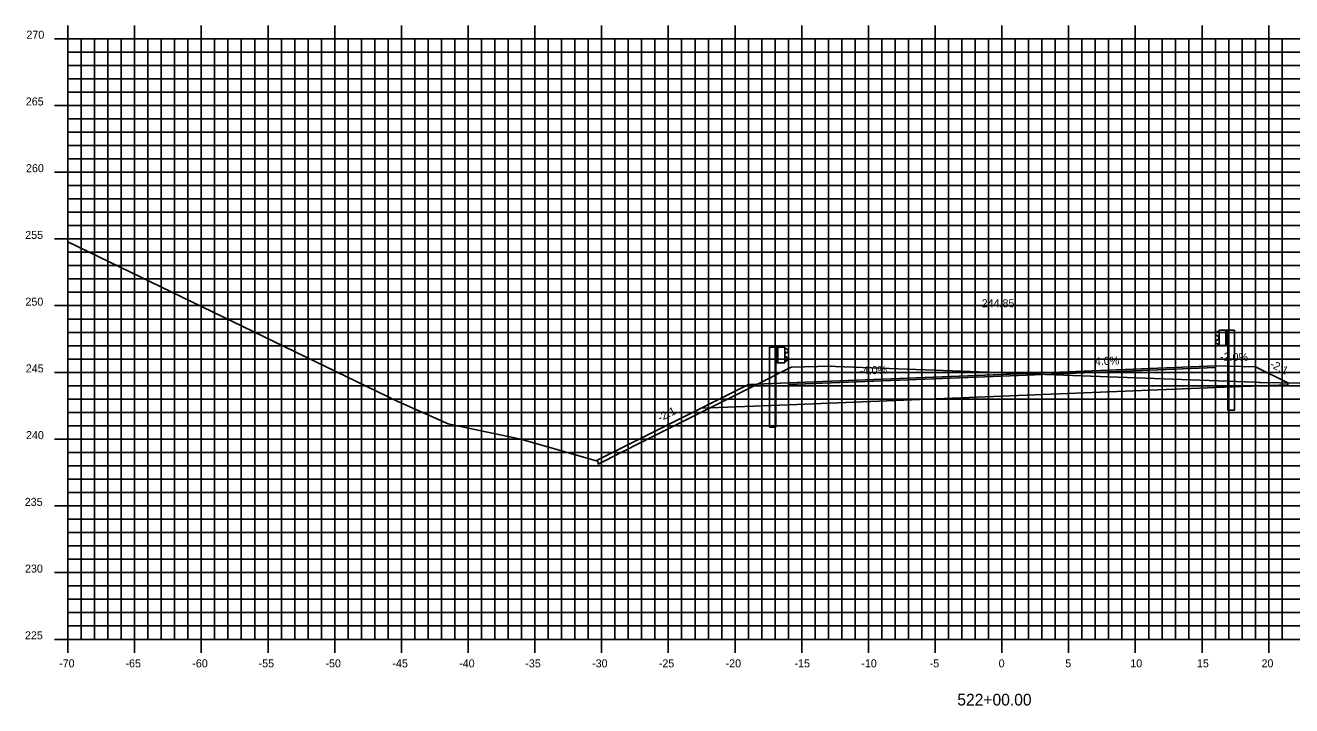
# Model space of a CAD drawing. Extents: x 1170543 to 1177585, y 609599 to 610623.
# Drawn here: x 1174988.4 to 1175083.3, y 610272.8 to 610323.8 of the extents above; entities that cross this region are included whole.
import ezdxf

# ---------------------------------------------------------------- set-up
doc = ezdxf.new("R2010")
doc.units = 0
for name, color, linetype in [('ANNOTATION', 7, 'Continuous'), ('D_Guardrail_Beam_Lt', 7, 'Continuous'), ('D_Guardrail_Beam_Rt', 7, 'Continuous'), ('D_Roadway_Centerline', 7, 'Continuous'), ('D_Roadway_Centerline_Text', 7, 'Continuous'), ('D_Roadway_Edge_Shoulder', 7, 'Continuous'), ('D_Roadway_Edge_TW', 7, 'Continuous'), ('D_Roadway_Pavement', 7, 'Continuous'), ('D_Roadway_SlopeLines', 7, 'Continuous'), ('D_Roadway_SubGrade', 7, 'Continuous'), ('H_V ANNOTATION', 7, 'Continuous'), ('MAJOR', 7, 'Continuous'), ('MINOR', 7, 'Continuous'), ('S_Roadway_Centerline', 7, 'Continuous')]:
    doc.layers.add(name, color=color, linetype=linetype)

msp = doc.modelspace()

# ---------------------------------------------------------------- linework, layer by layer
at = {"layer": 'D_Guardrail_Beam_Lt'}
for p, q in [((1175044.173, 610299.694), (1175044.173, 610293.694)), ((1175044.644, 610299.694), (1175044.173, 610299.694)), ((1175045.331, 610299.694), (1175044.644, 610299.694)), ((1175044.644, 610299.694), (1175044.644, 610298.527)), ((1175044.706, 610299.694), (1175044.706, 610298.527)), ((1175044.81, 610299.694), (1175044.81, 610298.527)), ((1175045.331, 610298.527), (1175045.331, 610299.694)), ((1175045.331, 610299.611), (1175045.405, 610299.596)), ((1175045.336, 610299.146), (1175045.336, 610299.075)), ((1175045.565, 610299.346), (1175045.369, 610299.21)), ((1175045.369, 610299.011), (1175045.565, 610298.875)), ((1175045.421, 610299.589), (1175045.565, 610299.489)), ((1175045.565, 610298.732), (1175045.421, 610298.632)), ((1175044.644, 610298.527), (1175045.331, 610298.527)), ((1175044.665, 610293.694), (1175044.665, 610298.527)), ((1175045.405, 610298.625), (1175045.331, 610298.611)), ((1175044.665, 610293.694), (1175044.173, 610293.694))]:
    msp.add_line(p, q, dxfattribs=at)
for centre, major_axis, start_param, end_param in [((1175045.415, 610299.146), (-0.0789, 0), 5.323254, 6.283185), ((1175045.415, 610299.075), (-0.0789, 0), 6.283185, 7.243116), ((1175045.397, 610299.555), (0.0417, 0), 0.959931, 1.376053), ((1175045.514, 610299.418), (0.0877, 0), 5.323254, 7.243116), ((1175045.514, 610298.803), (0.0877, 0), 5.323254, 7.243116), ((1175045.397, 610298.666), (0.0417, 0), 4.907132, 5.323254)]:
    msp.add_ellipse(centre, major_axis=major_axis, ratio=0.995501, start_param=start_param, end_param=end_param, dxfattribs=at)
at = {"layer": 'D_Guardrail_Beam_Rt'}
for p, q in [((1175077.783, 610300.869), (1175077.64, 610300.769)), ((1175077.64, 610300.626), (1175077.835, 610300.49)), ((1175077.873, 610300.891), (1175077.799, 610300.876)), ((1175077.873, 610300.974), (1175078.56, 610300.974)), ((1175077.873, 610299.807), (1175077.873, 610300.974)), ((1175078.394, 610300.974), (1175078.394, 610299.807)), ((1175078.498, 610300.974), (1175078.498, 610299.807)), ((1175078.56, 610300.974), (1175079.031, 610300.974)), ((1175078.56, 610300.974), (1175078.56, 610299.807)), ((1175079.031, 610300.974), (1175079.031, 610294.974)), ((1175077.835, 610300.291), (1175077.64, 610300.155)), ((1175077.64, 610300.012), (1175077.783, 610299.912)), ((1175077.799, 610299.905), (1175077.873, 610299.891)), ((1175077.869, 610300.426), (1175077.869, 610300.355)), ((1175078.56, 610299.807), (1175077.873, 610299.807)), ((1175078.54, 610294.974), (1175078.54, 610299.807)), ((1175078.54, 610294.974), (1175079.031, 610294.974))]:
    msp.add_line(p, q, dxfattribs=at)
for centre, major_axis, start_param, end_param in [((1175077.69, 610300.698), (-0.0877, 0), 5.323254, 7.243116), ((1175077.807, 610300.835), (-0.0417, 0), 4.907132, 5.323254), ((1175077.69, 610300.083), (-0.0877, 0), 5.323254, 7.243116), ((1175077.807, 610299.946), (-0.0417, 0), 0.959931, 1.376053), ((1175077.79, 610300.426), (0.0789, 0), 0, 0.959931), ((1175077.79, 610300.355), (0.0789, 0), 5.323254, 6.283185)]:
    msp.add_ellipse(centre, major_axis=major_axis, ratio=0.995501, start_param=start_param, end_param=end_param, dxfattribs=at)
at = {"layer": 'D_Roadway_Centerline'}
msp.add_lwpolyline([(1175031.186, 610291.18), (1175031.519, 610291.347), (1175039.069, 610295.122), (1175042.602, 610296.888), (1175045.602, 610297.008), (1175061.602, 610297.648), (1175077.602, 610298.288), (1175080.602, 610298.228), (1175083.036, 610297.011)], dxfattribs=at)
at = {"layer": 'D_Roadway_Edge_Shoulder'}
for points in [[(1175077.602, 610298.288), (1175077.602, 610298.163)], [(1175045.602, 610297.008), (1175045.602, 610296.883)]]:
    msp.add_lwpolyline(points, dxfattribs=at)
at = {"layer": 'D_Roadway_Edge_TW'}
msp.add_lwpolyline([(1175045.602, 610296.883), (1175045.602, 610297.008), (1175061.602, 610297.648), (1175077.602, 610298.288), (1175077.602, 610298.163), (1175061.602, 610297.523)], close=True, dxfattribs=at)
at = {"layer": 'D_Roadway_Pavement'}
msp.add_lwpolyline([(1175045.602, 610296.883), (1175045.602, 610296.883), (1175061.602, 610297.523), (1175077.602, 610298.163), (1175077.602, 610298.163), (1175061.602, 610297.523)], close=True, dxfattribs=at)
for points in [[(1175077.602, 610298.163), (1175077.602, 610298.163)], [(1175077.602, 610298.163), (1175077.602, 610298.163)], [(1175045.602, 610296.883), (1175045.602, 610296.883)], [(1175045.602, 610296.883), (1175045.602, 610296.883)]]:
    msp.add_lwpolyline(points, dxfattribs=at)
at = {"layer": 'D_Roadway_SlopeLines'}
msp.add_lwpolyline([(1175042.602, 610296.888), (1175031.519, 610291.347)], dxfattribs=at)
at = {"layer": 'D_Roadway_SubGrade'}
for points in [[(1175045.602, 610295.383), (1175045.602, 610296.883), (1175061.602, 610297.523), (1175077.602, 610298.163), (1175077.602, 610296.663), (1175061.602, 610296.023)], [(1175077.602, 610298.288), (1175080.602, 610298.228), (1175083.036, 610297.011), (1175083.036, 610296.881), (1175077.602, 610296.663)], [(1175045.602, 610297.008), (1175042.602, 610296.888), (1175039.069, 610295.122), (1175045.602, 610295.383)]]:
    msp.add_lwpolyline(points, close=True, dxfattribs=at)
at = {"layer": 'MAJOR'}
for p, q in [((1174991.602, 610323.803), (1174991.602, 610322.801)), ((1174996.602, 610323.803), (1174996.602, 610322.801)), ((1175001.602, 610323.803), (1175001.602, 610322.801)), ((1175006.602, 610323.803), (1175006.602, 610322.801)), ((1175011.602, 610323.803), (1175011.602, 610322.801)), ((1175016.602, 610323.803), (1175016.602, 610322.801)), ((1175021.602, 610323.803), (1175021.602, 610322.801)), ((1175026.602, 610323.803), (1175026.602, 610322.801)), ((1175031.602, 610323.803), (1175031.602, 610322.801)), ((1175036.602, 610323.803), (1175036.602, 610322.801)), ((1175041.602, 610323.803), (1175041.602, 610322.801)), ((1175046.602, 610323.803), (1175046.602, 610322.801)), ((1175051.602, 610323.803), (1175051.602, 610322.801)), ((1175056.602, 610323.803), (1175056.602, 610322.801)), ((1175061.602, 610323.803), (1175061.602, 610322.801)), ((1175066.602, 610323.803), (1175066.602, 610322.801)), ((1175071.602, 610323.803), (1175071.602, 610322.801)), ((1175076.602, 610323.803), (1175076.602, 610322.801)), ((1175081.602, 610323.803), (1175081.602, 610322.801)), ((1174990.6, 610322.801), (1174991.602, 610322.801)), ((1174991.602, 610322.801), (1175131.602, 610322.801)), ((1174991.602, 610277.801), (1174991.602, 610322.801)), ((1174991.602, 610277.801), (1174991.602, 610322.801)), ((1174991.602, 610322.801), (1175131.602, 610322.801)), ((1174996.602, 610277.801), (1174996.602, 610322.801)), ((1175001.602, 610277.801), (1175001.602, 610322.801)), ((1175006.602, 610277.801), (1175006.602, 610322.801)), ((1175011.602, 610277.801), (1175011.602, 610322.801)), ((1175016.602, 610277.801), (1175016.602, 610322.801)), ((1175021.602, 610277.801), (1175021.602, 610322.801)), ((1175026.602, 610277.801), (1175026.602, 610322.801)), ((1175031.602, 610277.801), (1175031.602, 610322.801)), ((1175036.602, 610277.801), (1175036.602, 610322.801)), ((1175041.602, 610277.801), (1175041.602, 610322.801)), ((1175046.602, 610277.801), (1175046.602, 610322.801)), ((1175051.602, 610277.801), (1175051.602, 610322.801)), ((1175056.602, 610277.801), (1175056.602, 610322.801)), ((1175061.602, 610277.801), (1175061.602, 610322.801)), ((1175066.602, 610277.801), (1175066.602, 610322.801)), ((1175071.602, 610277.801), (1175071.602, 610322.801)), ((1175076.602, 610277.801), (1175076.602, 610322.801)), ((1175081.602, 610277.801), (1175081.602, 610322.801)), ((1174990.6, 610317.801), (1174991.602, 610317.801)), ((1174991.602, 610317.801), (1175131.602, 610317.801)), ((1174990.6, 610312.801), (1174991.602, 610312.801)), ((1174991.602, 610312.801), (1175131.602, 610312.801)), ((1174990.6, 610307.801), (1174991.602, 610307.801)), ((1174991.602, 610307.801), (1175131.602, 610307.801)), ((1174990.6, 610302.801), (1174991.602, 610302.801)), ((1174991.602, 610302.801), (1175131.602, 610302.801)), ((1174990.6, 610297.801), (1174991.602, 610297.801)), ((1174991.602, 610297.801), (1175131.602, 610297.801)), ((1174990.6, 610292.801), (1174991.602, 610292.801)), ((1174991.602, 610292.801), (1175131.602, 610292.801)), ((1174990.6, 610287.801), (1174991.602, 610287.801)), ((1174991.602, 610287.801), (1175131.602, 610287.801)), ((1174990.6, 610282.801), (1174991.602, 610282.801)), ((1174991.602, 610282.801), (1175131.602, 610282.801)), ((1174990.6, 610277.801), (1174991.602, 610277.801)), ((1174991.602, 610277.801), (1175131.602, 610277.801)), ((1174991.602, 610277.801), (1175131.602, 610277.801)), ((1174991.602, 610276.799), (1174991.602, 610277.801)), ((1174996.602, 610276.799), (1174996.602, 610277.801)), ((1175001.602, 610276.799), (1175001.602, 610277.801)), ((1175006.602, 610276.799), (1175006.602, 610277.801)), ((1175011.602, 610276.799), (1175011.602, 610277.801)), ((1175016.602, 610276.799), (1175016.602, 610277.801)), ((1175021.602, 610276.799), (1175021.602, 610277.801)), ((1175026.602, 610276.799), (1175026.602, 610277.801)), ((1175031.602, 610276.799), (1175031.602, 610277.801)), ((1175036.602, 610276.799), (1175036.602, 610277.801)), ((1175041.602, 610276.799), (1175041.602, 610277.801)), ((1175046.602, 610276.799), (1175046.602, 610277.801)), ((1175051.602, 610276.799), (1175051.602, 610277.801)), ((1175056.602, 610276.799), (1175056.602, 610277.801)), ((1175061.602, 610276.799), (1175061.602, 610277.801)), ((1175066.602, 610276.799), (1175066.602, 610277.801)), ((1175071.602, 610276.799), (1175071.602, 610277.801)), ((1175076.602, 610276.799), (1175076.602, 610277.801)), ((1175081.602, 610276.799), (1175081.602, 610277.801))]:
    msp.add_line(p, q, dxfattribs=at)
at = {"layer": 'MINOR'}
for p, q in [((1174992.602, 610277.801), (1174992.602, 610322.801)), ((1174993.602, 610277.801), (1174993.602, 610322.801)), ((1174994.602, 610277.801), (1174994.602, 610322.801)), ((1174995.602, 610277.801), (1174995.602, 610322.801)), ((1174997.602, 610277.801), (1174997.602, 610322.801)), ((1174998.602, 610277.801), (1174998.602, 610322.801)), ((1174999.602, 610277.801), (1174999.602, 610322.801)), ((1175000.602, 610277.801), (1175000.602, 610322.801)), ((1175002.602, 610277.801), (1175002.602, 610322.801)), ((1175003.602, 610277.801), (1175003.602, 610322.801)), ((1175004.602, 610277.801), (1175004.602, 610322.801)), ((1175005.602, 610277.801), (1175005.602, 610322.801)), ((1175007.602, 610277.801), (1175007.602, 610322.801)), ((1175008.602, 610277.801), (1175008.602, 610322.801)), ((1175009.602, 610277.801), (1175009.602, 610322.801)), ((1175010.602, 610277.801), (1175010.602, 610322.801)), ((1175012.602, 610277.801), (1175012.602, 610322.801)), ((1175013.602, 610277.801), (1175013.602, 610322.801)), ((1175014.602, 610277.801), (1175014.602, 610322.801)), ((1175015.602, 610277.801), (1175015.602, 610322.801)), ((1175017.602, 610277.801), (1175017.602, 610322.801)), ((1175018.602, 610277.801), (1175018.602, 610322.801)), ((1175019.602, 610277.801), (1175019.602, 610322.801)), ((1175020.602, 610277.801), (1175020.602, 610322.801)), ((1175022.602, 610277.801), (1175022.602, 610322.801)), ((1175023.602, 610277.801), (1175023.602, 610322.801)), ((1175024.602, 610277.801), (1175024.602, 610322.801)), ((1175025.602, 610277.801), (1175025.602, 610322.801)), ((1175027.602, 610277.801), (1175027.602, 610322.801)), ((1175028.602, 610277.801), (1175028.602, 610322.801)), ((1175029.602, 610277.801), (1175029.602, 610322.801)), ((1175030.602, 610277.801), (1175030.602, 610322.801)), ((1175032.602, 610277.801), (1175032.602, 610322.801)), ((1175033.602, 610277.801), (1175033.602, 610322.801)), ((1175034.602, 610277.801), (1175034.602, 610322.801)), ((1175035.602, 610277.801), (1175035.602, 610322.801)), ((1175037.602, 610277.801), (1175037.602, 610322.801)), ((1175038.602, 610277.801), (1175038.602, 610322.801)), ((1175039.602, 610277.801), (1175039.602, 610322.801)), ((1175040.602, 610277.801), (1175040.602, 610322.801)), ((1175042.602, 610277.801), (1175042.602, 610322.801)), ((1175043.602, 610277.801), (1175043.602, 610322.801)), ((1175044.602, 610277.801), (1175044.602, 610322.801)), ((1175045.602, 610277.801), (1175045.602, 610322.801)), ((1175047.602, 610277.801), (1175047.602, 610322.801)), ((1175048.602, 610277.801), (1175048.602, 610322.801)), ((1175049.602, 610277.801), (1175049.602, 610322.801)), ((1175050.602, 610277.801), (1175050.602, 610322.801)), ((1175052.602, 610277.801), (1175052.602, 610322.801)), ((1175053.602, 610277.801), (1175053.602, 610322.801)), ((1175054.602, 610277.801), (1175054.602, 610322.801)), ((1175055.602, 610277.801), (1175055.602, 610322.801)), ((1175057.602, 610277.801), (1175057.602, 610322.801)), ((1175058.602, 610277.801), (1175058.602, 610322.801)), ((1175059.602, 610277.801), (1175059.602, 610322.801)), ((1175060.602, 610277.801), (1175060.602, 610322.801)), ((1175062.602, 610277.801), (1175062.602, 610322.801)), ((1175063.602, 610277.801), (1175063.602, 610322.801)), ((1175064.602, 610277.801), (1175064.602, 610322.801)), ((1175065.602, 610277.801), (1175065.602, 610322.801)), ((1175067.602, 610277.801), (1175067.602, 610322.801)), ((1175068.602, 610277.801), (1175068.602, 610322.801)), ((1175069.602, 610277.801), (1175069.602, 610322.801)), ((1175070.602, 610277.801), (1175070.602, 610322.801)), ((1175072.602, 610277.801), (1175072.602, 610322.801)), ((1175073.602, 610277.801), (1175073.602, 610322.801)), ((1175074.602, 610277.801), (1175074.602, 610322.801)), ((1175075.602, 610277.801), (1175075.602, 610322.801)), ((1175077.602, 610277.801), (1175077.602, 610322.801)), ((1175078.602, 610277.801), (1175078.602, 610322.801)), ((1175079.602, 610277.801), (1175079.602, 610322.801)), ((1175080.602, 610277.801), (1175080.602, 610322.801)), ((1175082.602, 610277.801), (1175082.602, 610322.801)), ((1174991.602, 610321.801), (1175131.602, 610321.801)), ((1174991.602, 610321.801), (1174992.604, 610321.801)), ((1174991.602, 610320.801), (1175131.602, 610320.801)), ((1174991.602, 610320.801), (1174992.604, 610320.801)), ((1174991.602, 610319.801), (1175131.602, 610319.801)), ((1174991.602, 610319.801), (1174992.604, 610319.801)), ((1174991.602, 610318.801), (1175131.602, 610318.801)), ((1174991.602, 610318.801), (1174992.604, 610318.801)), ((1174991.602, 610316.801), (1175131.602, 610316.801)), ((1174991.602, 610316.801), (1174992.604, 610316.801)), ((1174991.602, 610315.801), (1175131.602, 610315.801)), ((1174991.602, 610315.801), (1174992.604, 610315.801)), ((1174991.602, 610314.801), (1175131.602, 610314.801)), ((1174991.602, 610314.801), (1174992.604, 610314.801)), ((1174991.602, 610313.801), (1175131.602, 610313.801)), ((1174991.602, 610313.801), (1174992.604, 610313.801)), ((1174991.602, 610311.801), (1175131.602, 610311.801)), ((1174991.602, 610311.801), (1174992.604, 610311.801)), ((1174991.602, 610310.801), (1175131.602, 610310.801)), ((1174991.602, 610310.801), (1174992.604, 610310.801)), ((1174991.602, 610309.801), (1175131.602, 610309.801)), ((1174991.602, 610309.801), (1174992.604, 610309.801)), ((1174991.602, 610308.801), (1175131.602, 610308.801)), ((1174991.602, 610308.801), (1174992.604, 610308.801)), ((1174991.602, 610306.801), (1175131.602, 610306.801)), ((1174991.602, 610306.801), (1174992.604, 610306.801)), ((1174991.602, 610305.801), (1175131.602, 610305.801)), ((1174991.602, 610305.801), (1174992.604, 610305.801)), ((1174991.602, 610304.801), (1175131.602, 610304.801)), ((1174991.602, 610304.801), (1174992.604, 610304.801)), ((1174991.602, 610303.801), (1175131.602, 610303.801)), ((1174991.602, 610303.801), (1174992.604, 610303.801)), ((1174991.602, 610301.801), (1175131.602, 610301.801)), ((1174991.602, 610301.801), (1174992.604, 610301.801)), ((1174991.602, 610300.801), (1175131.602, 610300.801)), ((1174991.602, 610300.801), (1174992.604, 610300.801)), ((1174991.602, 610299.801), (1175131.602, 610299.801)), ((1174991.602, 610299.801), (1174992.604, 610299.801)), ((1174991.602, 610298.801), (1175131.602, 610298.801)), ((1174991.602, 610298.801), (1174992.604, 610298.801)), ((1174991.602, 610296.801), (1175131.602, 610296.801)), ((1174991.602, 610296.801), (1174992.604, 610296.801)), ((1174991.602, 610295.801), (1175131.602, 610295.801)), ((1174991.602, 610295.801), (1174992.604, 610295.801)), ((1174991.602, 610294.801), (1175131.602, 610294.801)), ((1174991.602, 610294.801), (1174992.604, 610294.801)), ((1174991.602, 610293.801), (1175131.602, 610293.801)), ((1174991.602, 610293.801), (1174992.604, 610293.801)), ((1174991.602, 610291.801), (1175131.602, 610291.801)), ((1174991.602, 610291.801), (1174992.604, 610291.801)), ((1174991.602, 610290.801), (1175131.602, 610290.801)), ((1174991.602, 610290.801), (1174992.604, 610290.801)), ((1174991.602, 610289.801), (1175131.602, 610289.801)), ((1174991.602, 610289.801), (1174992.604, 610289.801)), ((1174991.602, 610288.801), (1175131.602, 610288.801)), ((1174991.602, 610288.801), (1174992.604, 610288.801)), ((1174991.602, 610286.801), (1175131.602, 610286.801)), ((1174991.602, 610286.801), (1174992.604, 610286.801)), ((1174991.602, 610285.801), (1175131.602, 610285.801)), ((1174991.602, 610285.801), (1174992.604, 610285.801)), ((1174991.602, 610284.801), (1175131.602, 610284.801)), ((1174991.602, 610284.801), (1174992.604, 610284.801)), ((1174991.602, 610283.801), (1175131.602, 610283.801)), ((1174991.602, 610283.801), (1174992.604, 610283.801)), ((1174991.602, 610281.801), (1175131.602, 610281.801)), ((1174991.602, 610281.801), (1174992.604, 610281.801)), ((1174991.602, 610280.801), (1175131.602, 610280.801)), ((1174991.602, 610280.801), (1174992.604, 610280.801)), ((1174991.602, 610279.801), (1175131.602, 610279.801)), ((1174991.602, 610279.801), (1174992.604, 610279.801)), ((1174991.602, 610278.801), (1175131.602, 610278.801)), ((1174991.602, 610278.801), (1174992.604, 610278.801))]:
    msp.add_line(p, q, dxfattribs=at)
at = {"layer": 'S_Roadway_Centerline'}
msp.add_lwpolyline([(1174991.602, 610307.58), (1175016.341, 610295.618), (1175020.091, 610293.957), (1175020.553, 610293.858), (1175025.537, 610292.791), (1175031.287, 610291.151), (1175031.319, 610291.142), (1175031.337, 610290.936), (1175031.337, 610290.936), (1175034.694, 610292.618), (1175034.727, 610292.634), (1175035.047, 610292.795), (1175043.148, 610296.854), (1175045.765, 610298.165), (1175045.829, 610298.197), (1175048.775, 610298.261), (1175048.834, 610298.262), (1175049.141, 610298.25), (1175063.252, 610297.714), (1175063.253, 610297.714), (1175063.264, 610297.714), (1175064.863, 610297.653), (1175080.533, 610297.063), (1175080.91, 610297.049), (1175080.983, 610297.048), (1175083.919, 610296.996)], dxfattribs=at)

# ---------------------------------------------------------------- texts
at = {"layer": 'ANNOTATION'}
for s, rotation, p in [('4.0%', 2.29061, (1175068.578, 610298.328)), ('-2.0%', 358.85424, (1175077.945, 610298.682)), ('-4.0%', 2.29061, (1175050.918, 610297.622)), ('-2:1', 333.43495, (1175081.643, 610298.226)), ('-2:1', 26.56505, (1175035.99, 610294.1))]:
    msp.add_text(s, height=0.6, rotation=rotation, dxfattribs=at).set_placement(p)
at = {"layer": 'D_Roadway_Centerline'}
for s, p in [('C', (1175061.597, 610297.648)), ('L', (1175061.602, 610297.641))]:
    msp.add_text(s, height=0.0146, dxfattribs=at).set_placement(p)
at = {"layer": 'D_Roadway_Centerline_Text'}
msp.add_text('244.85', height=0.6, dxfattribs=at).set_placement((1175060.085, 610302.68))
msp.add_text('244.85', height=0.6, dxfattribs=at).set_placement((1175060.085, 610302.68))
at = {"layer": 'H_V ANNOTATION'}
for s, height, p in [('270', 0.6, (1174988.496, 610322.801)), ('265', 0.6, (1174988.448, 610317.801)), ('260', 0.6, (1174988.464, 610312.801)), ('255', 0.6, (1174988.405, 610307.801)), ('250', 0.6, (1174988.421, 610302.801)), ('245', 0.6, (1174988.448, 610297.801)), ('240', 0.6, (1174988.464, 610292.801)), ('235', 0.6, (1174988.373, 610287.801)), ('230', 0.6, (1174988.389, 610282.801)), ('225', 0.6, (1174988.384, 610277.801)), ('-70', 0.6, (1174990.944, 610275.701)), ('-65', 0.6, (1174995.92, 610275.701)), ('-60', 0.6, (1175000.928, 610275.701)), ('-55', 0.6, (1175005.898, 610275.701)), ('-50', 0.6, (1175010.906, 610275.701)), ('-45', 0.6, (1175015.92, 610275.701)), ('-40', 0.6, (1175020.928, 610275.701)), ('-35', 0.6, (1175025.882, 610275.701)), ('-30', 0.6, (1175030.89, 610275.701)), ('-25', 0.6, (1175035.888, 610275.701)), ('-20', 0.6, (1175040.896, 610275.701)), ('-15', 0.6, (1175046.059, 610275.701)), ('-10', 0.6, (1175051.067, 610275.701)), ('-5', 0.6, (1175056.193, 610275.701)), ('0', 0.6, (1175061.361, 610275.701)), ('5', 0.6, (1175066.353, 610275.701)), ('10', 0.6, (1175071.227, 610275.701)), ('15', 0.6, (1175076.219, 610275.701)), ('20', 0.6, (1175081.056, 610275.701)), ('522+00.00', 0.875, (1175058.262, 610272.844))]:
    msp.add_text(s, height=height, dxfattribs=at).set_placement(p)

doc.saveas('drawing.dxf')
